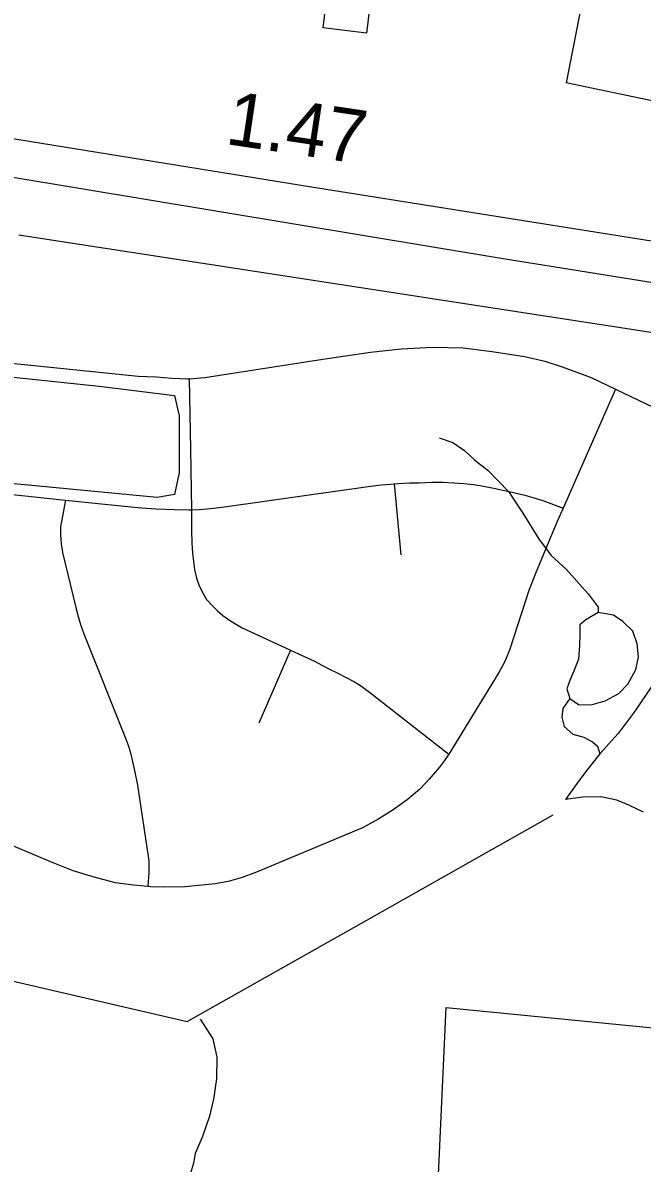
# Model space of a CAD drawing. Extents: x 1383679 to 1536984, y 460658 to 651027.
# Drawn here: x 1465702 to 1467146, y 479814 to 482475 of the extents above; entities that cross this region are included whole.
import ezdxf

# ---------------------------------------------------------------- set-up
doc = ezdxf.new("R2010")
doc.units = 0
for name, color, linetype in [('Default', 7, 'Continuous'), ('Exist Boundary Political City Limit New', 7, 'Continuous'), ('Exist Cultural Educational Facility Elementary CELL', 7, 'Continuous'), ('Exist Hydrographic Creek Single Shore', 7, 'Continuous'), ('Exist Hydrographic Misc Water Feature', 7, 'Continuous'), ('Exist Road Non-System Type 51', 7, 'Continuous'), ('Exist Road Primary Interstate Divided Center Attributed', 7, 'Continuous'), ('Exist Road Secondary Mileage Hundredths English Label', 7, 'Continuous'), ('Map Preparation Boundary City Limit Buffer Line', 7, 'Continuous')]:
    doc.layers.add(name, color=color, linetype=linetype)

msp = doc.modelspace()

# ---------------------------------------------------------------- linework, layer by layer
at = {"layer": 'Default'}
for points in [[(1472947.1, 481700.8), (1472738.1, 482010.3), (1472344.8, 481888.8), (1471956.5, 481821.3), (1471450, 481787.5), (1471044.8, 481888.8), (1470656.5, 481990.1), (1470268.1, 481973.2), (1469879.9, 481855.1), (1469559, 481770.6), (1469356.4, 481770.6), (1468039.5, 481956.3), (1467651.2, 482007), (1467600.6, 481686.2), (1465692.5, 481979.9)], [(1465642.1, 481652.5), (1465879.5, 481627.8), (1466055.6, 481605.8), (1466066.6, 481558.2), (1466066.6, 481426.1), (1466055.6, 481374.8), (1466015.2, 481367.4), (1465674.1, 481400.4)], [(1466535.1, 476819), (1466688.6, 480177.2), (1467329.6, 480114.4), (1467334.5, 480365.9), (1469337.2, 480963.6), (1470672.4, 480967.8), (1470485.1, 479795.6), (1470498.5, 478277.9)]]:
    msp.add_lwpolyline(points, dxfattribs=at)
at = {"layer": 'Exist Boundary Political City Limit New'}
for points in [[(1472947.1, 481700.8), (1472738.1, 482010.3), (1472344.8, 481888.8), (1471956.5, 481821.3), (1471450, 481787.5), (1471044.8, 481888.8), (1470656.5, 481990.1), (1470268.1, 481973.2), (1469879.9, 481855.1), (1469559, 481770.6), (1469356.4, 481770.6), (1468039.5, 481956.3), (1467651.2, 482007), (1467600.6, 481686.2), (1465692.5, 481979.9)], [(1465642.1, 481652.5), (1465879.5, 481627.8), (1466055.6, 481605.8), (1466066.6, 481558.2), (1466066.6, 481426.1), (1466055.6, 481374.8), (1466015.2, 481367.4), (1465674.1, 481400.4)], [(1466535.1, 476819), (1466688.6, 480177.2), (1467329.6, 480114.4), (1467334.5, 480365.9), (1469337.2, 480963.6), (1470672.4, 480967.8), (1470485.1, 479795.6), (1470498.5, 478277.9)]]:
    msp.add_lwpolyline(points, dxfattribs=at)
at = {"layer": 'Exist Cultural Educational Facility Elementary CELL'}
msp.add_lwpolyline([(1466402.3, 482463.4), (1466414.1, 482560.6), (1466459.8, 482555.1), (1466468.9, 482629.6), (1466425.1, 482659.4), (1466484.8, 482681.5), (1466469.3, 482553.9), (1466515, 482548.4), (1466503.3, 482451.2)], close=True, dxfattribs=at)
at = {"layer": 'Exist Hydrographic Creek Single Shore'}
msp.add_lwpolyline([(1461895.3, 477812.9), (1462030.2, 477918.4), (1462315.8, 478093.4), (1462339.5, 478518.8), (1462308.3, 478963.2), (1462438.3, 479252.7), (1462659.2, 479334.9), (1463104.6, 479583.4), (1463616.8, 479778.5), (1464591.7, 480136.7), (1465042.5, 480312.1), (1465608.3, 480255.7), (1466085, 480145.1), (1466503.9, 480381.4), (1466938.5, 480627.2)], dxfattribs=at)
at = {"layer": 'Exist Hydrographic Misc Water Feature'}
for points in [[(1466672.7, 481506.6), (1466704.4, 481496.2), (1466732.1, 481477.6), (1466755.7, 481454.9), (1466787.3, 481430.5), (1466834.4, 481382), (1466867.5, 481331.2), (1466904.5, 481272.2), (1466933.7, 481232.2), (1466969.2, 481199.5), (1467006.4, 481158.6), (1467020.1, 481142.7), (1467043.6, 481111.9), (1467043.3, 481099.6)], [(1467043.3, 481099.6), (1467015, 481082.1), (1467000.7, 481070.8), (1467000.3, 481048.7), (1466999.9, 481022.5), (1466997.4, 480990.5), (1466986.8, 480962.8), (1466978.4, 480943.3), (1466970.1, 480921.3), (1466977.7, 480899)], [(1466977.7, 480899), (1466997.4, 480884.7), (1467027.4, 480884), (1467059.6, 480893.3), (1467091.9, 480910.7), (1467112.4, 480932.4), (1467130.9, 480966.5), (1467137.4, 480995.9), (1467134, 481026.4), (1467124.6, 481056.1), (1467100.9, 481078.7), (1467079.2, 481093.1), (1467043.3, 481099.6)], [(1467168.3, 480927.2), (1467127.2, 480866.5), (1467090.2, 480817.1), (1467047.4, 480769.6)], [(1466977.7, 480899), (1466961.2, 480875.5), (1466958.8, 480855.1), (1466964.4, 480833.6), (1466984.1, 480815.1), (1467010, 480808.1), (1467029.9, 480797.8), (1467041.6, 480787.8), (1467047.4, 480769.6)], [(1467047.4, 480769.6), (1467014.5, 480728.4), (1466994.1, 480700.9), (1466967.3, 480662.9)], [(1467148.9, 480633.8), (1467115.2, 480650.1), (1467087.3, 480661.3), (1467049.5, 480669.4), (1467007.5, 480668.6), (1466967.3, 480662.9)], [(1466115.6, 480150.7), (1466144.7, 480104.2), (1466154, 480061.3), (1466153.1, 480011.3), (1466146.2, 479963.8), (1466137.5, 479923.8), (1466120.7, 479876.6), (1466103.8, 479836.7), (1466099.5, 479814.6), (1466093.1, 479791)]]:
    msp.add_lwpolyline(points, dxfattribs=at)
at = {"layer": 'Exist Road Non-System Type 51'}
for p, q in [((1467026.9, 482633), (1466968.9, 482335.7)), ((1467248.2, 482276.5), (1466968.9, 482335.7)), ((1466089.8, 481644.8), (1466092.6, 481480.8)), ((1467083.9, 481620.5), (1466962, 481343.2)), ((1466092.6, 481480.8), (1466095.1, 481338.9)), ((1466567.6, 481399.7), (1466583, 481233.9)), ((1466326.4, 481011.1), (1466251.9, 480840.8))]:
    msp.add_line(p, q, dxfattribs=at)
for points in [[(1466089.8, 481644.8), (1466126.5, 481647.8), (1466401.5, 481690.3), (1466512.9, 481706.8), (1466584.9, 481714.9), (1466656.9, 481718.2), (1466729, 481716.6), (1466796, 481708.3), (1466871.4, 481696.9), (1466918.9, 481685.5), (1466959.6, 481672.4), (1467026.9, 481647.8), (1467083.9, 481620.5)], [(1465411.4, 481673.6), (1465425.8, 481677.2), (1465470, 481687.1), (1465512.6, 481691.9), (1465553.5, 481693.7), (1465970.9, 481651.2), (1466013.4, 481649.4), (1466049.6, 481646.2), (1466085.5, 481644.5), (1466089.8, 481644.8)], [(1467083.9, 481620.5), (1467225, 481552.8), (1467260.2, 481531.4), (1467283.9, 481511.9), (1467311.8, 481480.9), (1467367.4, 481417), (1467392, 481392.4), (1467425.9, 481365), (1467472.1, 481326.9), (1467501.4, 481306.8), (1467529.4, 481290.9), (1467614.1, 481239)], [(1466672.7, 481506.6), (1466704.4, 481496.2), (1466732.1, 481477.6), (1466755.7, 481454.9), (1466787.3, 481430.5), (1466834.4, 481382), (1466867.5, 481331.2), (1466904.5, 481272.2), (1466933.7, 481232.2), (1466969.2, 481199.5), (1467006.4, 481158.6), (1467020.1, 481142.7), (1467043.6, 481111.9), (1467043.3, 481099.6)], [(1466095.1, 481338.9), (1466113.4, 481339.4), (1466140.4, 481342), (1466177.6, 481346.4), (1466506.9, 481393.3), (1466537.6, 481397.2), (1466559.4, 481399.1), (1466567.6, 481399.7)], [(1466567.6, 481399.7), (1466578.1, 481400.3), (1466603.1, 481401.7), (1466626.1, 481402.3), (1466655.9, 481403.5), (1466681.4, 481403.5), (1466706.8, 481401.9), (1466729.8, 481400.2), (1466752.6, 481397.8), (1466772.4, 481395.3), (1466800.1, 481389.4), (1466836.1, 481381.8), (1466872.6, 481372.8), (1466914.4, 481360.6), (1466962, 481343.2)], [(1465472.4, 481368.5), (1465511.4, 481377.9), (1465528.6, 481381.8), (1465542.9, 481383.7), (1465558.2, 481384.3), (1465574.2, 481384.3), (1465590.4, 481383.7), (1465612.1, 481381.8), (1465801.6, 481361.8)], [(1465801.6, 481361.8), (1465793.4, 481320.3), (1465790.1, 481299.2), (1465790.1, 481280.5), (1465791.1, 481259.4), (1465794.5, 481239.6), (1465825.5, 481111.2), (1465831, 481090.2), (1465836.6, 481071.4), (1465844.4, 481049.3), (1465941.6, 480805.9), (1465948.2, 480787.2), (1465952.6, 480771.7), (1465957.1, 480755.1), (1465962.6, 480730.8), (1465969.2, 480696.4), (1465974.9, 480659.9), (1465995.9, 480519.5), (1465995.9, 480492.9), (1465993.4, 480459.9)], [(1465801.6, 481361.8), (1465947.1, 481346.4), (1465978.6, 481343.9), (1466012, 481341.3), (1466055, 481339.4), (1466089, 481338.8), (1466095.1, 481338.9)], [(1466095.1, 481338.9), (1466095.4, 481290.5), (1466096, 481262.3), (1466097.8, 481238.8), (1466099.5, 481218.7), (1466102.4, 481199.8), (1466106.5, 481179.7), (1466113.1, 481161.7), (1466122.1, 481143.6), (1466130.4, 481129.7), (1466143.8, 481115.2), (1466155.8, 481103.2), (1466168.4, 481092.2), (1466183.4, 481081.3), (1466200, 481071), (1466211.5, 481064.2), (1466326.4, 481011.1)], [(1466962, 481343.2), (1466948.1, 481311.8), (1466920.1, 481245.2), (1466896.9, 481190.3), (1466881.6, 481150.7), (1466836.4, 481011.6), (1466824.9, 480983.7), (1466811.8, 480959.1), (1466695, 480769)], [(1467043.3, 481099.6), (1467015, 481082.1), (1467000.7, 481070.8), (1467000.3, 481048.7), (1466999.9, 481022.5), (1466997.4, 480990.5), (1466986.8, 480962.8), (1466978.4, 480943.3), (1466970.1, 480921.3), (1466977.7, 480899)], [(1466977.7, 480899), (1466997.4, 480884.7), (1467027.4, 480884), (1467059.6, 480893.3), (1467091.9, 480910.7), (1467112.4, 480932.4), (1467130.9, 480966.5), (1467137.4, 480995.9), (1467134, 481026.4), (1467124.6, 481056.1), (1467100.9, 481078.7), (1467079.2, 481093.1), (1467043.3, 481099.6)], [(1466326.4, 481011.1), (1466383.2, 480984.8), (1466399.2, 480976.3), (1466415.6, 480968.1), (1466434.5, 480958.2), (1466455.9, 480947.6), (1466473.9, 480938.6), (1466487.2, 480930.2), (1466498.8, 480922.2), (1466510.2, 480913.6), (1466695, 480769)], [(1467168.3, 480927.2), (1467127.2, 480866.5), (1467090.2, 480817.1), (1467047.4, 480769.6)], [(1466977.7, 480899), (1466961.2, 480875.5), (1466958.8, 480855.1), (1466964.4, 480833.6), (1466984.1, 480815.1), (1467010, 480808.1), (1467029.9, 480797.8), (1467041.6, 480787.8), (1467047.4, 480769.6)], [(1466695, 480769), (1466685.4, 480754.1), (1466673.8, 480738.4), (1466649.4, 480710.7), (1466627.2, 480686.8), (1466597.9, 480662.5), (1466565.1, 480639.2), (1466532.1, 480618), (1466493.9, 480597.1), (1466246.8, 480493.3), (1466213.1, 480481), (1466180.4, 480472), (1466150.6, 480466.3), (1466119.1, 480462.8), (1466080.5, 480459.3), (1466032.6, 480458.2), (1465999.9, 480459.3), (1465993.4, 480459.9)], [(1467047.4, 480769.6), (1467014.5, 480728.4), (1466994.1, 480700.9), (1466967.3, 480662.9)], [(1465993.4, 480459.9), (1465960.2, 480462.8), (1465918.1, 480468.7), (1465868, 480481.5), (1465818.9, 480496.7), (1465768.8, 480516.5), (1465680, 480553.9), (1465643.8, 480570.2), (1465612.4, 480584.8)], [(1466115.6, 480150.7), (1466144.7, 480104.2), (1466154, 480061.3), (1466153.1, 480011.3), (1466146.2, 479963.8), (1466137.5, 479923.8), (1466120.7, 479876.6), (1466103.8, 479836.7), (1466099.5, 479814.6), (1466093.1, 479791)]]:
    msp.add_lwpolyline(points, dxfattribs=at)
at = {"layer": 'Exist Road Primary Interstate Divided Center Attributed'}
for points in [[(1458190, 483136.4), (1458674, 483131), (1461008.7, 482864.3), (1463176.2, 482504.4), (1464881.1, 482241.3), (1465669.4, 482116.9), (1466817.1, 481926.4), (1467830.4, 481763.9), (1468861.2, 481599.9)], [(1469159.8, 481648.4), (1468972.9, 481678.7), (1466374.6, 482092.1), (1464927.4, 482326.3), (1462470, 482723.8)]]:
    msp.add_lwpolyline(points, dxfattribs=at)
at = {"layer": 'Map Preparation Boundary City Limit Buffer Line'}
for points in [[(1472947.1, 481700.8), (1472738.1, 482010.3), (1472344.8, 481888.8), (1471956.5, 481821.3), (1471450, 481787.5), (1471044.8, 481888.8), (1470656.5, 481990.1), (1470268.1, 481973.2), (1469879.9, 481855.1), (1469559, 481770.6), (1469356.4, 481770.6), (1468039.5, 481956.3), (1467651.2, 482007), (1467600.6, 481686.2), (1465692.5, 481979.9)], [(1472947.1, 481700.8), (1472738.1, 482010.3), (1472344.8, 481888.8), (1471956.5, 481821.3), (1471450, 481787.5), (1471044.8, 481888.8), (1470656.5, 481990.1), (1470268.1, 481973.2), (1469879.9, 481855.1), (1469559, 481770.6), (1469356.4, 481770.6), (1468039.5, 481956.3), (1467651.2, 482007), (1467600.6, 481686.2), (1465692.5, 481979.9)], [(1465642.1, 481652.5), (1465879.5, 481627.8), (1466055.6, 481605.8), (1466066.6, 481558.2), (1466066.6, 481426.1), (1466055.6, 481374.8), (1466015.2, 481367.4), (1465674.1, 481400.4)], [(1465642.1, 481652.5), (1465879.5, 481627.8), (1466055.6, 481605.8), (1466066.6, 481558.2), (1466066.6, 481426.1), (1466055.6, 481374.8), (1466015.2, 481367.4), (1465674.1, 481400.4)], [(1466535.1, 476819), (1466688.6, 480177.2), (1467329.6, 480114.4), (1467334.5, 480365.9), (1469337.2, 480963.6), (1470672.4, 480967.8), (1470485.1, 479795.6), (1470498.5, 478277.9)], [(1466535.1, 476819), (1466688.6, 480177.2), (1467329.6, 480114.4), (1467334.5, 480365.9), (1469337.2, 480963.6), (1470672.4, 480967.8), (1470485.1, 479795.6), (1470498.5, 478277.9)]]:
    msp.add_lwpolyline(points, dxfattribs=at)

# ---------------------------------------------------------------- texts
at = {"layer": 'Exist Road Secondary Mileage Hundredths English Label'}
msp.add_text('1.47', height=125, rotation=351.5235, dxfattribs=at).set_placement((1466171.6, 482193))

doc.saveas('drawing.dxf')
